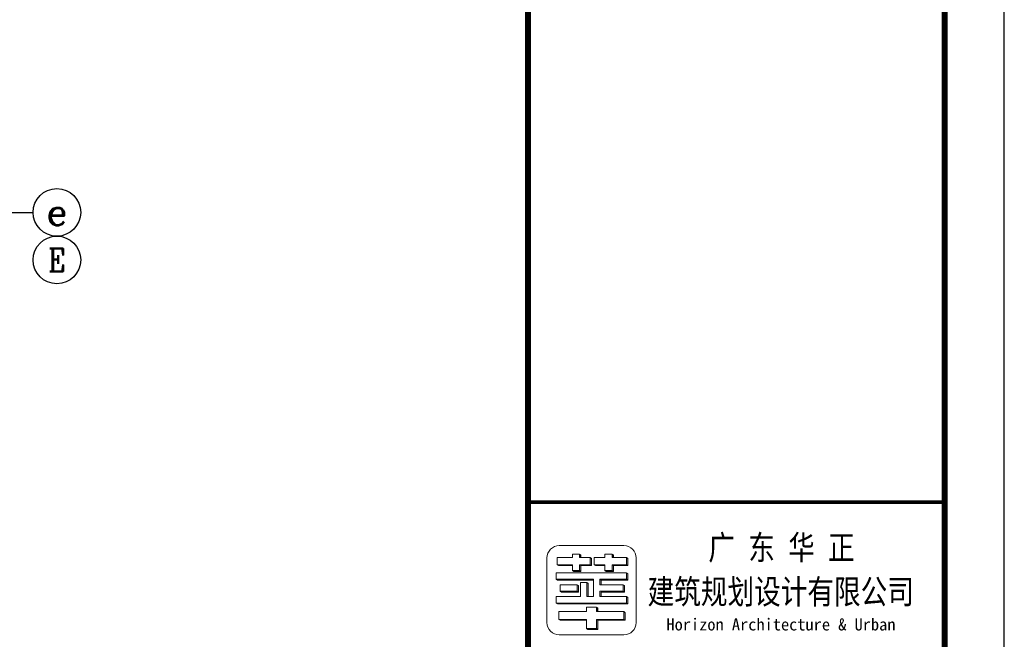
# Model space of a CAD drawing. Extents: x 1779708 to 7299578, y -1121471 to 88434.
# Tile 774 of 1056: x 6292174 to 6300444, y -959251 to -954048. Entities that reach past the tile are written whole.
import ezdxf
from ezdxf.enums import TextEntityAlignment as Align

# ---------------------------------------------------------------- set-up
doc = ezdxf.new("R2010")
doc.units = 0
doc.header["$LTSCALE"] = 1000
doc.header["$MEASUREMENT"] = 0
doc.layers.get('0').update_dxf_attribs({"linetype": 'CONTINUOUS'})
for name, color, linetype in [('AXIS', 3, 'CONTINUOUS'), ('AXIS_TEXT', 7, 'CONTINUOUS'), ('PUB_TEXT', 7, 'CONTINUOUS'), ('PUB_TITLE', 4, 'CONTINUOUS'), ('可见线', 6, 'CONTINUOUS')]:
    doc.layers.add(name, color=color, linetype=linetype)
doc.layers.add('logo', color=81, linetype='CONTINUOUS', lineweight=18)
doc.styles.add('-宋体', font='simhei.ttf', dxfattribs={"width": 0.7})
doc.styles.add('-黑体', font='simhei.ttf', dxfattribs={"width": 0.7})
doc.styles.add('_TCH_AXIS', font='COMPLEX', dxfattribs={"bigfont": 'GBCBIG'})
doc.styles.add('COMPLEX', font='COMPLEX')

# ---------------------------------------------------------------- blocks, each defined once
blk = doc.blocks.new('A$C3D8761CE')
at = {"layer": 'logo'}
h = blk.add_hatch(color=256, dxfattribs=at)
edge = h.paths.add_edge_path()
edge.add_line((76963, 30630), (76963, 30570))
edge.add_line((76963, 30570), (76987, 30570))
edge.add_line((76987, 30570), (76987, 30615))
edge.add_line((76987, 30615), (76963, 30630))
for points in [[(77510, 30630), (77510, 30570), (77534, 30570), (77534, 30615)], [(77210, 30450), (77234, 30435), (77390, 30435), (77390, 30450)]]:
    blk.add_hatch(color=256, dxfattribs=at).paths.add_polyline_path(points)
h = blk.add_hatch(color=256, dxfattribs=at)
edge = h.paths.add_edge_path()
edge.add_line((76589, 30450), (76613, 30435))
edge.add_line((76613, 30435), (76843, 30435))
edge.add_line((76843, 30435), (76843, 30450))
edge.add_line((76843, 30450), (76589, 30450))
h = blk.add_hatch(color=256, dxfattribs=at)
edge = h.paths.add_edge_path()
edge.add_line((77143, 30570), (77143, 30450))
edge.add_line((77143, 30450), (76963, 30450))
edge.add_line((76963, 30450), (76963, 30354))
edge.add_line((76963, 30354), (76843, 30354))
edge.add_line((76843, 30354), (76867, 30339))
edge.add_line((76867, 30339), (76987, 30339))
edge.add_line((76987, 30339), (76987, 30435))
edge.add_line((76987, 30435), (77167, 30435))
edge.add_line((77167, 30435), (77167, 30555))
edge.add_line((77167, 30555), (77143, 30570))
edge.add_line((77143, 30570), (77143, 30570))
h = blk.add_hatch(color=256, dxfattribs=at)
edge = h.paths.add_edge_path()
edge.add_line((77390, 30354), (77414, 30339))
edge.add_line((77414, 30339), (77534, 30339))
edge.add_line((77534, 30339), (77534, 30435))
edge.add_line((77534, 30435), (77775, 30435))
edge.add_line((77775, 30435), (77775, 30555))
edge.add_line((77775, 30555), (77751, 30570))
edge.add_line((77751, 30570), (77751, 30450))
edge.add_line((77751, 30450), (77510, 30450))
edge.add_line((77510, 30450), (77510, 30354))
edge.add_line((77510, 30354), (77390, 30354))
h = blk.add_hatch(color=256, dxfattribs=at)
edge = h.paths.add_edge_path()
edge.add_line((77305, 30206), (77305, 30114))
edge.add_line((77305, 30114), (77327, 30114))
edge.add_line((77327, 30114), (77327, 30192))
edge.add_line((77327, 30192), (77775, 30192))
edge.add_line((77775, 30192), (77775, 30301))
edge.add_line((77775, 30301), (77753, 30315))
edge.add_line((77753, 30315), (77753, 30206))
edge.add_line((77753, 30206), (77305, 30206))
h = blk.add_hatch(color=256, dxfattribs=at)
edge = h.paths.add_edge_path()
edge.add_line((77196, 30192), (77196, 30206))
edge.add_line((77196, 30206), (76571, 30206))
edge.add_line((76571, 30206), (76593, 30192))
edge.add_line((76593, 30192), (77196, 30192))
h = blk.add_hatch(color=256, dxfattribs=at)
edge = h.paths.add_edge_path()
edge.add_line((76923, 30114), (76923, 30005))
edge.add_line((76923, 30005), (76640, 30005))
edge.add_line((76640, 30005), (76662, 29991))
edge.add_line((76662, 29991), (76945, 29991))
edge.add_line((76945, 29991), (76945, 30101))
edge.add_line((76945, 30101), (76923, 30114))
h = blk.add_hatch(color=256, dxfattribs=at)
edge = h.paths.add_edge_path()
edge.add_line((77087, 30151), (77109, 30137))
edge.add_line((77109, 30137), (77109, 29914))
edge.add_line((77109, 29914), (77087, 29914))
edge.add_line((77087, 29914), (77087, 30151))
h = blk.add_hatch(color=256, dxfattribs=at)
edge = h.paths.add_edge_path()
edge.add_line((77698, 30114), (77698, 30005))
edge.add_line((77698, 30005), (77305, 30005))
edge.add_line((77305, 30005), (77305, 29914))
edge.add_line((77305, 29914), (77327, 29914))
edge.add_line((77327, 29914), (77327, 29991))
edge.add_line((77327, 29991), (77720, 29991))
edge.add_line((77720, 29991), (77720, 30101))
edge.add_line((77720, 30101), (77698, 30114))
h = blk.add_hatch(color=256, dxfattribs=at)
edge = h.paths.add_edge_path()
edge.add_line((77753, 29914), (77753, 29805))
edge.add_line((77753, 29805), (76571, 29805))
edge.add_line((76571, 29805), (76593, 29791))
edge.add_line((76593, 29791), (77775, 29791))
edge.add_line((77775, 29791), (77775, 29900))
edge.add_line((77775, 29900), (77753, 29914))
h = blk.add_hatch(color=256, dxfattribs=at)
edge = h.paths.add_edge_path()
edge.add_line((77729, 29518), (77729, 29643))
edge.add_line((77729, 29643), (77707, 29664))
edge.add_line((77707, 29664), (77707, 29532))
edge.add_line((77707, 29532), (77251, 29532))
edge.add_line((77251, 29532), (77251, 29379))
edge.add_line((77251, 29379), (77081, 29379))
edge.add_line((77081, 29379), (77103, 29365))
edge.add_line((77103, 29365), (77273, 29365))
edge.add_line((77273, 29365), (77273, 29518))
edge.add_line((77273, 29518), (77729, 29518))
h = blk.add_hatch(color=256, dxfattribs=at)
edge = h.paths.add_edge_path()
edge.add_line((77251, 29738), (77251, 29664))
edge.add_line((77251, 29664), (77273, 29664))
edge.add_line((77273, 29664), (77273, 29724))
edge.add_line((77273, 29724), (77251, 29738))
edge.add_line((77251, 29738), (77251, 29738))
h = blk.add_hatch(color=256, dxfattribs=at)
edge = h.paths.add_edge_path()
edge.add_line((77081, 29518), (77081, 29532))
edge.add_line((77081, 29532), (76617, 29532))
edge.add_line((76617, 29532), (76639, 29518))
edge.add_line((76639, 29518), (77081, 29518))
for p, q in [((76843, 30630), (76963, 30630)), ((76843, 30570), (76843, 30630)), ((76843, 30630), (76843, 30570)), ((76963, 30630), (76963, 30570)), ((76963, 30630), (76987, 30615)), ((76987, 30615), (76987, 30570)), ((77390, 30630), (77510, 30630)), ((77390, 30570), (77390, 30630)), ((77390, 30630), (77390, 30570)), ((77390, 30630), (77510, 30630)), ((77510, 30630), (77534, 30615)), ((77510, 30630), (77510, 30570)), ((77534, 30615), (77534, 30570)), ((76589, 30450), (76589, 30570)), ((76589, 30570), (76843, 30570)), ((76613, 30435), (76589, 30450)), ((76843, 30450), (76589, 30450)), ((76843, 30570), (76723, 30570)), ((76723, 30450), (76723, 30450)), ((76723, 30450), (76843, 30450)), ((76843, 30450), (76723, 30450)), ((76843, 30450), (76843, 30435)), ((76843, 30354), (76843, 30450)), ((76963, 30570), (77143, 30570)), ((76963, 30450), (76963, 30354)), ((77143, 30450), (76963, 30450)), ((76963, 30450), (76987, 30435)), ((76963, 30450), (76963, 30354)), ((77143, 30450), (76963, 30450)), ((76987, 30450), (76987, 30339)), ((77143, 30570), (77143, 30570)), ((77167, 30555), (77143, 30570)), ((77143, 30570), (77143, 30450)), ((77143, 30570), (77167, 30555)), ((77143, 30570), (77143, 30450)), ((77143, 30450), (77167, 30435)), ((77167, 30435), (77167, 30555)), ((77167, 30555), (77167, 30435)), ((77210, 30450), (77210, 30570)), ((77210, 30570), (77390, 30570)), ((77390, 30450), (77210, 30450)), ((77210, 30450), (77234, 30435)), ((77210, 30450), (77234, 30435)), ((77390, 30450), (77210, 30450)), ((77390, 30435), (77390, 30450)), ((77390, 30354), (77390, 30450)), ((77510, 30570), (77751, 30570)), ((77510, 30450), (77510, 30354)), ((77630, 30450), (77510, 30450)), ((77510, 30450), (77534, 30435)), ((77751, 30450), (77510, 30450)), ((77510, 30450), (77510, 30354)), ((77751, 30570), (77751, 30570)), ((77751, 30570), (77751, 30450)), ((77751, 30450), (77751, 30570)), ((77751, 30570), (77775, 30555)), ((77751, 30450), (77775, 30435)), ((77775, 30435), (77775, 30555)), ((77775, 30555), (77775, 30435)), ((76571, 30315), (77632, 30315)), ((76571, 30204), (76571, 30314)), ((76843, 30435), (76613, 30435)), ((76705, 30315), (76705, 30315)), ((76843, 30435), (76747, 30435)), ((76843, 30354), (76867, 30339)), ((76963, 30354), (76843, 30354)), ((76843, 30354), (76867, 30339)), ((76843, 30354), (76963, 30354)), ((76867, 30339), (76987, 30339)), ((76867, 30339), (76987, 30339)), ((76869, 30315), (77753, 30315)), ((76963, 30354), (76987, 30339)), ((77087, 30315), (76978, 30315)), ((76987, 30435), (77167, 30435)), ((76987, 30339), (76987, 30435)), ((77167, 30435), (76987, 30435)), ((77234, 30435), (77390, 30435)), ((77390, 30435), (77234, 30435)), ((77390, 30354), (77414, 30339)), ((77510, 30354), (77390, 30354)), ((77390, 30354), (77414, 30339)), ((77390, 30354), (77510, 30354)), ((77414, 30339), (77534, 30339)), ((77414, 30339), (77534, 30339)), ((77414, 30315), (77523, 30315)), ((77510, 30354), (77534, 30339)), ((77534, 30435), (77655, 30435)), ((77534, 30339), (77534, 30435)), ((77534, 30435), (77775, 30435)), ((77534, 30435), (77534, 30339)), ((77753, 30315), (77753, 30206)), ((77753, 30206), (77753, 30315)), ((77753, 30315), (77775, 30301)), ((77753, 30315), (77753, 30206)), ((77775, 30301), (77775, 30192)), ((77775, 30301), (77775, 30192)), ((76571, 30206), (77196, 30206)), ((76571, 30206), (76593, 30192)), ((76593, 30192), (77196, 30192)), ((76640, 30114), (76640, 30005)), ((76923, 30114), (76640, 30114)), ((77196, 30206), (76705, 30206)), ((77196, 30192), (76727, 30192)), ((77196, 30206), (76869, 30206)), ((76923, 30005), (76923, 30114)), ((76923, 30114), (76945, 30101)), ((76923, 30114), (76945, 30101)), ((76923, 30005), (76923, 30114)), ((76978, 30151), (77087, 30151)), ((76978, 29914), (76978, 30151)), ((76978, 30151), (77087, 30151)), ((76978, 30151), (77087, 30151)), ((77087, 30151), (77087, 29914)), ((77087, 29914), (77087, 30151)), ((77087, 30151), (77109, 30137)), ((77087, 30151), (77109, 30137)), ((77109, 30137), (77109, 29914)), ((77109, 29914), (77109, 30137)), ((77196, 29914), (77196, 30206)), ((77196, 30206), (77196, 30192)), ((77305, 30206), (77305, 30114)), ((77753, 30206), (77305, 30206)), ((77305, 30206), (77753, 30206)), ((77305, 30114), (77305, 30206)), ((77305, 30206), (77327, 30192)), ((77632, 30206), (77305, 30206)), ((77305, 30114), (77578, 30114)), ((77327, 30114), (77305, 30114)), ((77698, 30114), (77305, 30114)), ((77327, 30192), (77327, 30114)), ((77775, 30192), (77327, 30192)), ((77327, 30114), (77327, 30192)), ((77327, 30192), (77775, 30192)), ((77698, 30005), (77698, 30114)), ((77698, 30114), (77720, 30101)), ((77753, 30206), (77775, 30192)), ((76640, 30005), (76923, 30005)), ((76640, 30005), (76662, 29991)), ((76945, 29991), (76662, 29991)), ((76923, 30005), (76774, 30005)), ((76796, 29991), (76945, 29991)), ((76923, 30005), (76945, 29991)), ((76945, 30101), (76945, 29991)), ((76945, 30101), (76945, 29991)), ((77305, 30005), (77305, 29914)), ((77698, 30005), (77305, 30005)), ((77305, 30005), (77578, 30005)), ((77305, 29914), (77305, 30005)), ((77305, 30005), (77578, 30005)), ((77327, 29991), (77327, 29914)), ((77720, 29991), (77327, 29991)), ((77327, 29991), (77600, 29991)), ((77327, 29914), (77327, 29991)), ((77698, 30005), (77720, 29991)), ((77720, 30101), (77720, 29997)), ((77720, 30101), (77720, 29991)), ((76571, 29914), (76978, 29914)), ((76571, 29805), (76571, 29914)), ((76571, 29805), (77753, 29805)), ((76571, 29805), (76593, 29791)), ((76593, 29791), (77775, 29791)), ((77632, 29805), (76705, 29805)), ((77654, 29791), (76727, 29791)), ((77087, 29914), (77196, 29914)), ((77109, 29914), (77087, 29914)), ((77087, 29914), (77196, 29914)), ((77305, 29914), (77632, 29914)), ((77327, 29914), (77305, 29914)), ((77753, 29914), (77305, 29914)), ((77632, 29914), (77632, 29914)), ((77753, 29805), (77753, 29914)), ((77753, 29914), (77775, 29900)), ((77753, 29805), (77775, 29791)), ((77775, 29900), (77775, 29791)), ((77775, 29900), (77775, 29791)), ((77081, 29664), (76617, 29664)), ((76617, 29664), (76617, 29532)), ((77081, 29738), (77251, 29738)), ((77081, 29738), (77081, 29664)), ((77251, 29738), (77251, 29738)), ((77273, 29724), (77251, 29738)), ((77251, 29738), (77251, 29664)), ((77251, 29664), (77273, 29664)), ((77707, 29664), (77251, 29664)), ((77273, 29664), (77273, 29724)), ((77578, 29664), (77578, 29664)), ((77707, 29664), (77729, 29643)), ((77707, 29664), (77707, 29532)), ((77729, 29643), (77729, 29518)), ((76617, 29532), (76639, 29518)), ((76617, 29532), (77081, 29532)), ((77081, 29518), (76639, 29518)), ((76639, 29518), (77081, 29518)), ((76751, 29532), (77081, 29532)), ((76783, 29532), (76783, 29532)), ((76783, 29532), (76783, 29532)), ((77081, 29532), (77081, 29379)), ((77251, 29532), (77707, 29532)), ((77251, 29379), (77251, 29532)), ((77251, 29532), (77273, 29518)), ((77251, 29532), (77578, 29532)), ((77251, 29388), (77251, 29532)), ((77273, 29518), (77273, 29365)), ((77729, 29518), (77273, 29518)), ((77273, 29365), (77273, 29518)), ((77273, 29518), (77729, 29518)), ((77707, 29532), (77729, 29518)), ((77081, 29379), (77251, 29379)), ((77103, 29365), (77081, 29379)), ((77081, 29379), (77103, 29365)), ((77081, 29379), (77251, 29379)), ((77251, 29379), (77273, 29365))]:
    blk.add_line(p, q, dxfattribs=at)
blk.add_lwpolyline([(76416, 30565, -0.408151), (76623, 30772), (77709, 30772, -0.408151), (77916, 30565), (77916, 29479, -0.408151), (77709, 29272), (76623, 29272, -0.408151), (76416, 29479)], format="xyb", close=True, dxfattribs=at)
for points in [[(76963, 30630), (76963, 30570), (76987, 30570), (76987, 30615)], [(77510, 30630), (77510, 30570), (77534, 30570), (77534, 30615)], [(76589, 30450), (76613, 30435), (76843, 30435), (76843, 30450)], [(77390, 30354), (77414, 30339), (77534, 30339), (77534, 30435), (77775, 30435), (77775, 30555), (77751, 30570), (77751, 30450), (77510, 30450), (77510, 30354)], [(77305, 30206), (77305, 30114), (77327, 30114), (77327, 30192), (77775, 30192), (77775, 30301), (77753, 30315), (77753, 30206)], [(77196, 30192), (77196, 30206), (76571, 30206), (76593, 30192)], [(76923, 30114), (76923, 30005), (76640, 30005), (76662, 29991), (76945, 29991), (76945, 30101)], [(77698, 30114), (77698, 30005), (77305, 30005), (77305, 29914), (77327, 29914), (77327, 29991), (77720, 29991), (77720, 30101)], [(77753, 29914), (77753, 29805), (76571, 29805), (76593, 29791), (77775, 29791), (77775, 29900)], [(77729, 29518), (77729, 29643), (77707, 29664), (77707, 29532), (77251, 29532), (77251, 29379), (77081, 29379), (77103, 29365), (77273, 29365), (77273, 29518), (77729, 29518)], [(77081, 29518), (77081, 29532), (76617, 29532), (76639, 29518)]]:
    blk.add_lwpolyline(points, close=True, dxfattribs=at)
at = {"layer": 'PUB_TITLE'}
blk.add_line((76100, 31500), (83100, 31500), dxfattribs=at)
blk.add_lwpolyline([(0, 0), (84100, 0), (84100, 59400), (0, 59400)], close=True, dxfattribs=at)
at = {"layer": 'PUB_TITLE', "const_width": 100}
blk.add_lwpolyline([(2500, 1000), (83100, 1000), (83100, 58400), (2500, 58400)], close=True, dxfattribs=at)
at = {"layer": 'PUB_TITLE'}
for points, const_width in [([(76100, 58400), (76100, 1000)], 100), ([(83100, 31500), (76100, 31500)], 60)]:
    blk.add_lwpolyline(points, dxfattribs=dict(at, const_width=const_width))
at = {"layer": 'PUB_TEXT', "style": '-黑体', "width": 0.8}
for s, p in [('广 东 华 正', (79128, 30534)), ('建筑规划设计有限公司', (78107, 29792))]:
    blk.add_text(s, height=410, dxfattribs=at).set_placement(p)
at = {"layer": 'PUB_TEXT', "style": '-宋体'}
blk.add_text('Horizon Architecture & Urban', height=202, dxfattribs=at).set_placement((78424, 29346))
blk = doc.blocks.new('_AXISO')
blk.add_circle((0, 0), 0.5)
at = {"layer": 'AXIS_TEXT', "style": 'COMPLEX', "width": 1.041667}
blk.add_attdef('A', text='', height=0.56, dxfattribs=at).set_placement((-0.25, -0.28), (0.25, -0.28), align=Align.FIT)

msp = doc.modelspace()

# ---------------------------------------------------------------- linework, layer by layer
at = {"layer": 'AXIS'}
msp.add_line((6290936.4, -955666), (6292286.4, -955666), dxfattribs=at)
msp.add_circle((6292486.4, -956066), 200, dxfattribs=at)

# ---------------------------------------------------------------- block references
ref = msp.add_blockref('_AXISO', (6292486.4, -955666), dxfattribs=dict(at, xscale=400, yscale=400, zscale=400))
ref.add_attrib('A', 'e', dxfattribs={"layer": 'AXIS_TEXT', "height": 212.6, "style": '_TCH_AXIS', "width": 1.384615}).set_placement((6292395.3, -955772.3), (6292577.5, -955772.3), align=Align.FIT)
at = {"layer": '可见线', "xscale": 0.5, "yscale": 0.5, "zscale": 0.5}
msp.add_blockref('A$C3D8761CE', (6258394.5, -973850.2), dxfattribs=at)

# ---------------------------------------------------------------- texts
at = {"layer": 'AXIS_TEXT', "color": 7, "style": '_TCH_AXIS'}
msp.add_text('E', height=190.9, dxfattribs=at).set_placement((6292413.7, -956161.5), (6292559.1, -956161.5), align=Align.FIT)

doc.saveas('drawing.dxf')
